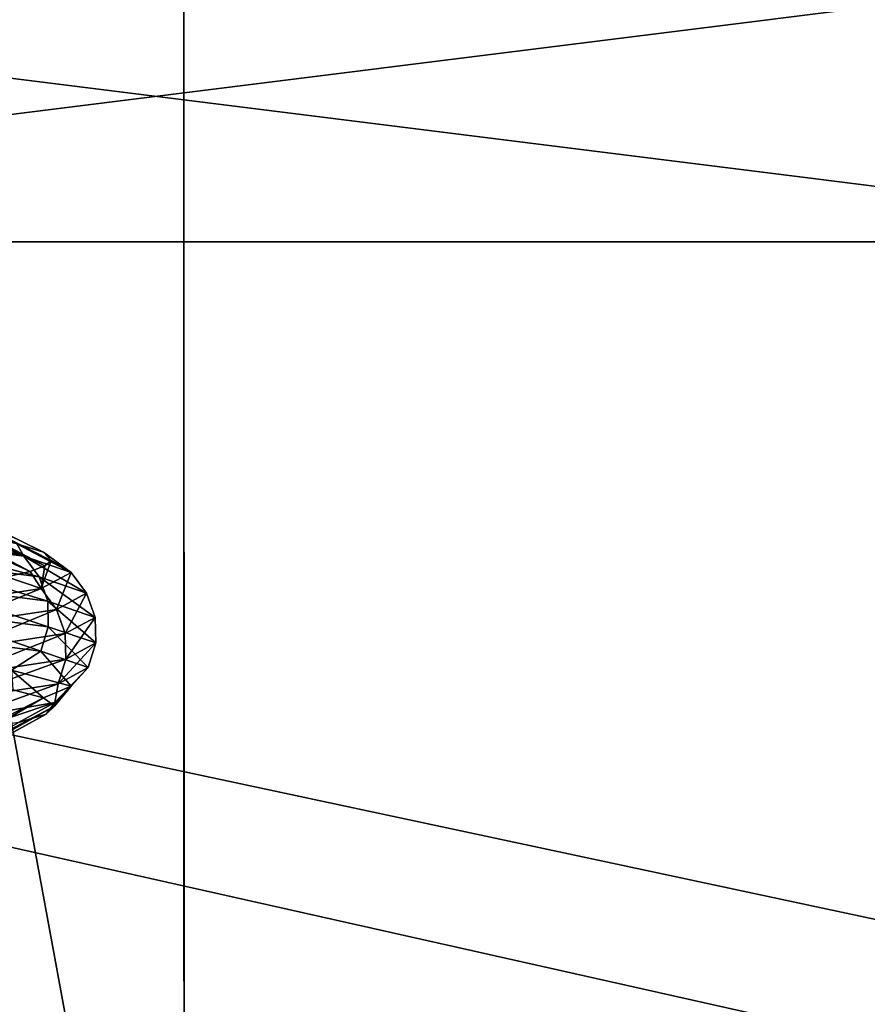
# Model space of a CAD drawing. Header units: metres. Extents: x -206 to 75, y -104 to 104.
# Tile 825 of 1056: x 13.01 to 15.56, y -53.29 to -50.33. Entities that reach past the tile are written whole.
import ezdxf

# ---------------------------------------------------------------- set-up
doc = ezdxf.new("R2010")
doc.units = ezdxf.units.M
doc.layers.add('solid_01_1-CONSUMER_THERM_B_125288', color=7, linetype='CONTINUOUS')

msp = doc.modelspace()

# ---------------------------------------------------------------- linework, layer by layer
at = {"layer": 'solid_01_1-CONSUMER_THERM_B_125288'}
for points in [[(-27.776106, 66.214066), (28.050987, 67.836098), (-27.757145, -66.232315)], [(28.050987, 67.836098), (-27.757065, -66.785934), (-27.757145, -66.232315)], [(28.050987, 67.836098), (27.851068, 67.319839), (-27.757065, -66.785934)], [(27.851068, 67.319839), (27.74942, 66.775635), (-27.757065, -66.785934)], [(27.74942, 66.775635), (-28.058632, -67.846397), (-27.858715, -67.330139)], [(27.74942, 66.775635), (27.749498, 66.222015), (-28.058632, -67.846397)], [(27.74942, 66.775635), (-27.858715, -67.330139), (-27.757065, -66.785934)], [(27.749498, 66.222015), (27.768459, -66.224365), (-28.058632, -67.846397)], [(35.395393, -57.260349, 1.5), (18.218929, -45.812325, 1.5), (-18.213459, -45.817539, 1.5)], [(-18.213459, -45.817539, 1.5), (-19.476553, -45.904934, 1.5), (69.506912, -74.995201, 1.5)], [(37.092922, -58.218811, 1.5), (-18.213459, -45.817539, 1.5), (69.506912, -74.995201, 1.5)], [(37.092922, -58.218811, 1.5), (35.395393, -57.260349, 1.5), (-18.213459, -45.817539, 1.5)], [(-19.476553, -45.904934, 1.5), (-20.110367, -46.015713, 1.5), (69.506912, -74.995201, 1.5)], [(-20.110367, -46.015713, 1.5), (-20.738798, -46.171688, 1.5), (69.506912, -74.995201, 1.5)], [(-20.738798, -46.171688, 1.5), (-21.356617, -46.372227, 1.5), (69.506912, -74.995201, 1.5)], [(-21.356617, -46.372227, 1.5), (-21.958729, -46.615906, 1.5), (69.506912, -74.995201, 1.5)], [(-38.864662, -46.52047, 75.400002), (-54.590946, -63.612965, 75.400002), (54.609055, -63.597332, 75.400002)], [(-37.59338, -46.610531, 75.400002), (-38.864662, -46.52047, 75.400002), (54.609055, -63.597332, 75.400002)], [(37.606621, -46.599766, 75.400002), (-37.59338, -46.610531, 75.400002), (54.609055, -63.597332, 75.400002)], [(-21.958729, -46.615906, 1.5), (-22.540312, -46.900536, 1.5), (69.506912, -74.995201, 1.5)], [(-22.540312, -46.900536, 1.5), (-23.096958, -47.223244, 1.5), (69.506912, -74.995201, 1.5)], [(13.507859, -55.253216, 66.816208), (12.006693, -47.103428, 63.5), (13.506693, -47.103214, 63.5)], [(13.507859, -55.253216, 66.816208), (13.508074, -56.753216, 67.426552), (12.006693, -47.103428, 63.5)], [(12.00841, -59.103428, 68.382759), (12.006693, -47.103428, 63.5), (13.508074, -56.753216, 67.426552)], [(13.506693, -47.103214, 69.900002), (13.507859, -55.253216, 66.816208), (13.506693, -47.103214, 63.5)], [(13.506693, -47.103214, 69.900002), (13.506907, -48.603214, 69.900002), (13.507859, -55.253216, 66.816208)], [(-23.096958, -47.223244, 1.5), (-24.120508, -47.968487, 1.5), (69.506912, -74.995201, 1.5)], [(-24.120508, -47.968487, 1.5), (-33.833458, -56.120991, 1.5), (69.506912, -74.995201, 1.5)], [(13.507859, -55.253216, 72.400002), (13.506907, -48.603214, 72.400002), (24.256907, -48.601677, 72.400002)], [(13.507859, -55.253216, 66.816208), (13.506907, -48.603214, 72.400002), (13.507859, -55.253216, 72.400002)], [(13.506907, -48.603214, 69.900002), (13.506907, -48.603214, 72.400002), (13.507859, -55.253216, 66.816208)], [(13.507859, -55.253216, 72.400002), (24.256907, -48.601677, 72.400002), (21.329609, -53.872696, 72.400002)], [(16.914194, -50.999828, 22.794212), (14.881604, -49.000015, 22.617643), (15.000179, -49.000008, 24.497795)], [(15.873059, -50.256016, 20.991524), (14.881604, -49.000015, 22.617643), (16.914194, -50.999828, 22.794212)], [(16.99999, -50.999828, 24.497501), (15.000179, -49.000008, 24.497795), (14.882156, -49.000015, 26.377981)], [(16.978718, -50.999828, 25.350222), (16.99999, -50.999828, 24.497501), (14.882156, -49.000015, 26.377981)], [(16.914696, -50.999828, 26.200815), (16.978718, -50.999828, 25.350222), (14.882156, -49.000015, 26.377981)], [(15.87409, -50.256016, 28.003809), (16.914696, -50.999828, 26.200815), (14.882156, -49.000015, 26.377981)], [(16.978466, -50.999828, 23.644787), (15.000179, -49.000008, 24.497795), (16.99999, -50.999828, 24.497501)], [(16.914194, -50.999828, 22.794212), (15.000179, -49.000008, 24.497795), (16.978466, -50.999828, 23.644787)], [(10.97142, -50.25602, 12.504517), (16.914194, -50.999828, 22.794212), (9.930284, -50.999832, 10.701828)], [(9.93434, -50.999832, 38.29525), (16.914696, -50.999828, 26.200815), (15.87409, -50.256016, 28.003809)], [(9.93434, -50.999832, 38.29525), (15.87409, -50.256016, 28.003809), (10.974946, -50.25602, 36.492256)], [(10.97142, -50.25602, 12.504517), (15.873059, -50.256016, 20.991524), (16.914194, -50.999828, 22.794212)], [(16.914204, -64.999992, 22.794239), (9.930267, -64.999992, 10.701812), (9.930284, -50.999832, 10.701828)], [(16.914204, -64.999992, 22.794239), (9.930284, -50.999832, 10.701828), (16.914194, -50.999828, 22.794212)], [(9.934324, -64.999992, 38.295269), (16.914696, -50.999828, 26.200815), (9.93434, -50.999832, 38.29525)], [(16.914705, -64.999992, 26.200787), (16.914696, -50.999828, 26.200815), (9.934324, -64.999992, 38.295269)], [(12.19922, -51.495468, 23.385885), (13.005831, -51.904819, 22.845057), (13.086655, -51.929577, 23.71884)], [(12.237225, -51.512142, 23.940931), (12.19922, -51.495468, 23.385885), (13.086655, -51.929577, 23.71884)], [(13.090729, -51.971008, 25.189402), (12.224165, -51.553623, 25.294996), (12.249989, -51.528145, 24.498199)], [(12.237225, -51.512142, 23.940931), (13.108814, -51.95446, 24.600773), (12.249989, -51.528145, 24.498199)], [(12.237225, -51.512142, 23.940931), (13.086655, -51.929577, 23.71884), (13.108814, -51.95446, 24.600773)], [(13.108814, -51.95446, 24.600773), (13.090729, -51.971008, 25.189402), (12.249989, -51.528145, 24.498199)], [(13.046419, -51.987492, 25.776815), (12.146763, -51.5774, 26.086937), (12.224165, -51.553623, 25.294996)], [(13.090729, -51.971008, 25.189402), (13.046419, -51.987492, 25.776815), (12.224165, -51.553623, 25.294996)], [(13.046419, -51.987492, 25.776815), (12.975995, -52.003902, 26.361677), (12.146763, -51.5774, 26.086937)], [(13.027391, -51.941673, 22.543621), (12.671676, -51.856216, 21.13648), (12.651778, -51.892952, 20.833313)], [(13.027391, -51.941673, 22.543621), (12.86762, -51.880413, 21.98567), (12.671676, -51.856216, 21.13648)], [(12.651778, -51.892952, 20.833313), (12.696242, -51.9552, 20.820427), (13.073174, -52.003918, 22.536745)], [(13.027391, -51.941673, 22.543621), (12.651778, -51.892952, 20.833313), (13.073174, -52.003918, 22.536745)], [(13.027391, -51.941673, 22.543621), (13.005831, -51.904819, 22.845057), (12.86762, -51.880413, 21.98567)], [(13.169402, -51.990391, 24.28931), (13.086655, -51.929577, 23.71884), (13.005831, -51.904819, 22.845057)], [(13.169402, -51.990391, 24.28931), (13.005831, -51.904819, 22.845057), (13.027391, -51.941673, 22.543621)], [(13.027391, -51.941673, 22.543621), (13.073174, -52.003918, 22.536745), (13.215685, -52.052639, 24.28857)], [(13.169402, -51.990391, 24.28931), (13.027391, -51.941673, 22.543621), (13.215685, -52.052639, 24.28857)], [(13.169402, -51.990391, 24.28931), (13.108814, -51.95446, 24.600773), (13.086655, -51.929577, 23.71884)], [(12.696242, -51.9552, 20.820427), (12.72112, -52.027905, 20.813219), (13.098791, -52.076626, 22.5329)], [(13.073174, -52.003918, 22.536745), (12.696242, -51.9552, 20.820427), (13.098791, -52.076626, 22.5329)], [(13.079709, -52.039108, 26.039297), (13.046419, -51.987492, 25.776815), (13.090729, -51.971008, 25.189402)], [(13.079709, -52.039108, 26.039297), (13.090729, -51.971008, 25.189402), (13.108814, -51.95446, 24.600773)], [(13.079709, -52.039108, 26.039297), (13.108814, -51.95446, 24.600773), (13.169402, -51.990391, 24.28931)], [(12.761417, -52.087826, 27.762266), (12.975995, -52.003902, 26.361677), (13.079709, -52.039108, 26.039297)], [(13.079709, -52.039108, 26.039297), (12.975995, -52.003902, 26.361677), (13.046419, -51.987492, 25.776815)], [(13.073174, -52.003918, 22.536745), (13.098791, -52.076626, 22.5329), (13.24158, -52.125343, 24.288158)], [(13.215685, -52.052639, 24.28857), (13.073174, -52.003918, 22.536745), (13.24158, -52.125343, 24.288158)], [(13.079709, -52.039108, 26.039297), (13.169402, -51.990391, 24.28931), (13.125676, -52.101357, 26.044706)], [(13.169402, -51.990391, 24.28931), (13.215685, -52.052639, 24.28857), (13.125676, -52.101357, 26.044706)], [(12.72112, -52.027905, 20.813219), (12.722781, -52.104492, 20.81274), (13.100501, -52.15321, 22.532646)], [(13.098791, -52.076626, 22.5329), (12.72112, -52.027905, 20.813219), (13.100501, -52.15321, 22.532646)], [(12.761417, -52.087826, 27.762266), (13.079709, -52.039108, 26.039297), (12.806266, -52.150074, 27.773733)], [(13.079709, -52.039108, 26.039297), (13.125676, -52.101357, 26.044706), (12.806266, -52.150074, 27.773733)], [(13.125676, -52.101357, 26.044706), (13.215685, -52.052639, 24.28857), (13.151395, -52.174061, 26.047735)], [(13.215685, -52.052639, 24.28857), (13.24158, -52.125343, 24.288158), (13.151395, -52.174061, 26.047735)], [(13.098791, -52.076626, 22.5329), (13.100501, -52.15321, 22.532646), (13.243308, -52.201931, 24.288134)], [(13.24158, -52.125343, 24.288158), (13.098791, -52.076626, 22.5329), (13.243308, -52.201931, 24.288134)], [(12.722781, -52.104492, 20.81274), (12.701089, -52.178299, 20.819029), (13.078164, -52.227016, 22.536003)], [(13.100501, -52.15321, 22.532646), (12.722781, -52.104492, 20.81274), (13.078164, -52.227016, 22.536003)], [(12.806266, -52.150074, 27.773733), (13.125676, -52.101357, 26.044706), (12.831359, -52.222778, 27.780149)], [(13.125676, -52.101357, 26.044706), (13.151395, -52.174061, 26.047735), (12.831359, -52.222778, 27.780149)], [(13.151395, -52.174061, 26.047735), (13.24158, -52.125343, 24.288158), (13.153111, -52.250648, 26.047939)], [(13.24158, -52.125343, 24.288158), (13.243308, -52.201931, 24.288134), (13.153111, -52.250648, 26.047939)], [(13.100501, -52.15321, 22.532646), (13.078164, -52.227016, 22.536003), (13.220728, -52.275738, 24.288496)], [(13.243308, -52.201931, 24.288134), (13.100501, -52.15321, 22.532646), (13.220728, -52.275738, 24.288496)], [(13.078164, -52.227016, 22.536003), (12.701089, -52.178299, 20.819029), (12.989979, -52.283375, 22.260925)], [(12.831359, -52.222778, 27.780149), (13.151395, -52.174061, 26.047735), (12.833033, -52.299366, 27.780581)], [(13.151395, -52.174061, 26.047735), (13.153111, -52.250648, 26.047939), (12.833033, -52.299366, 27.780581)], [(13.243308, -52.201931, 24.288134), (13.220728, -52.275738, 24.288496), (13.130685, -52.324455, 26.045303)], [(13.153111, -52.250648, 26.047939), (13.243308, -52.201931, 24.288134), (13.130685, -52.324455, 26.045303)], [(13.078164, -52.227016, 22.536003), (12.989979, -52.283375, 22.260925), (13.169619, -52.331749, 23.99161)], [(13.220728, -52.275738, 24.288496), (13.078164, -52.227016, 22.536003), (13.169619, -52.331749, 23.99161)], [(13.153111, -52.250648, 26.047939), (13.130685, -52.324455, 26.045303), (12.811152, -52.373173, 27.774988)], [(12.833033, -52.299366, 27.780581), (13.153111, -52.250648, 26.047939), (12.811152, -52.373173, 27.774988)], [(13.220728, -52.275738, 24.288496), (13.169619, -52.331749, 23.99161), (13.120161, -52.380123, 25.731771)], [(13.130685, -52.324455, 26.045303), (13.220728, -52.275738, 24.288496), (13.120161, -52.380123, 25.731771)], [(12.989979, -52.283375, 22.260925), (12.994259, -52.342628, 22.679533), (13.085827, -52.366753, 23.547535)], [(12.989979, -52.283375, 22.260925), (13.085827, -52.366753, 23.547535), (13.169619, -52.331749, 23.99161)], [(12.811152, -52.373173, 27.774988), (13.130685, -52.324455, 26.045303), (12.84465, -52.428497, 27.450745)], [(13.130685, -52.324455, 26.045303), (13.120161, -52.380123, 25.731771), (12.84465, -52.428497, 27.450745)], [(13.169619, -52.331749, 23.99161), (13.085827, -52.366753, 23.547535), (13.119439, -52.390995, 24.425518)], [(13.169619, -52.331749, 23.99161), (13.119439, -52.390995, 24.425518), (13.094381, -52.415382, 25.305523)], [(13.169619, -52.331749, 23.99161), (13.094381, -52.415382, 25.305523), (13.120161, -52.380123, 25.731771)], [(13.085827, -52.366753, 23.547535), (12.994259, -52.342628, 22.679533), (12.176781, -52.833115, 23.162754)], [(13.085827, -52.366753, 23.547535), (12.176781, -52.833115, 23.162754), (12.239148, -52.857082, 23.984766)], [(13.119439, -52.390995, 24.425518), (13.085827, -52.366753, 23.547535), (12.239148, -52.857082, 23.984766)], [(13.119439, -52.390995, 24.425518), (12.239148, -52.857082, 23.984766), (12.24614, -52.881069, 24.807011)], [(13.094381, -52.415382, 25.305523), (13.119439, -52.390995, 24.425518), (12.24614, -52.881069, 24.807011)], [(13.120161, -52.380123, 25.731771), (12.869114, -52.464664, 27.051222), (12.84465, -52.428497, 27.450745)], [(13.120161, -52.380123, 25.731771), (13.010801, -52.439941, 26.182238), (12.869114, -52.464664, 27.051222)], [(13.120161, -52.380123, 25.731771), (13.094381, -52.415382, 25.305523), (13.010801, -52.439941, 26.182238)], [(13.094381, -52.415382, 25.305523), (12.24614, -52.881069, 24.807011), (12.197764, -52.905441, 25.629929)], [(13.010801, -52.439941, 26.182238), (13.094381, -52.415382, 25.305523), (12.197764, -52.905441, 25.629929)]]:
    msp.add_3dface(points, dxfattribs=at)

doc.saveas('drawing.dxf')
